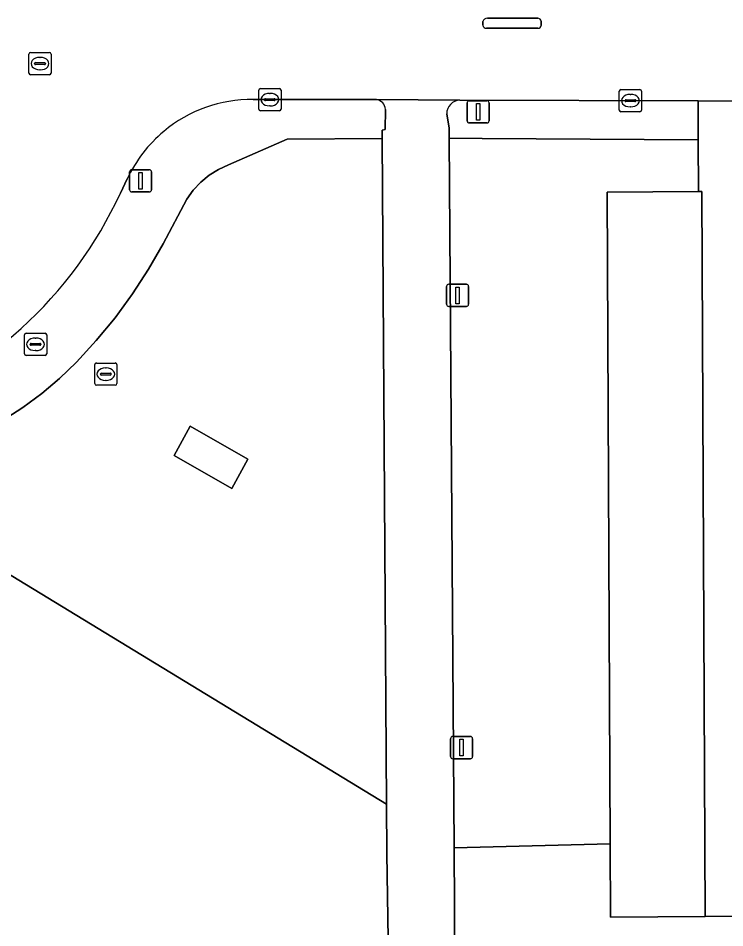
# Model space of a CAD drawing. Extents: x 161477 to 163040, y 383680 to 384871.
# Drawn here: x 162433.76 to 162465.54, y 384149.4 to 384190.29 of the extents above; entities that cross this region are included whole.
import ezdxf

# ---------------------------------------------------------------- set-up
doc = ezdxf.new("R2010")
doc.units = 0
for name, color, linetype in [('IMGEO_Fietspad_open', 7, 'Continuous'), ('IMGEO_Gemengd_bos', 7, 'Continuous'), ('IMGEO_Groenvoorziening', 7, 'Continuous'), ('IMGEO_Kolk', 7, 'Continuous'), ('IMGEO_Lichtmast', 7, 'Continuous'), ('IMGEO_Parkeervlak_open', 7, 'Continuous'), ('IMGEO_Rijbaan_lokaal_open', 7, 'Continuous'), ('IMGEO_Rioolput', 7, 'Continuous'), ('IMGEO_Verkeerseiland_open', 7, 'Continuous'), ('IMGEO_Voetpad_gesloten', 7, 'Continuous'), ('IMGEO_Voetpad_open', 7, 'Continuous')]:
    doc.layers.add(name, color=color, linetype=linetype)

msp = doc.modelspace()

# ---------------------------------------------------------------- linework, layer by layer
at = {"layer": 'IMGEO_Fietspad_open'}
for points in [[(162453.618, 384186.607), (162449.876, 384186.636)], [(162450.276, 384186.192), (162450.27, 384185.283), (162450.122, 384185.265), (162450.124, 384184.889), (162450.329, 384154.952), (162450.344, 384152.729), (162450.624, 384134.544), (162450.351, 384131.883), (162453.484, 384131.863), (162453.373, 384152.987), (162453.145, 384184.893)], [(162453.145, 384184.893), (162453.142, 384185.341), (162453.034, 384185.99)]]:
    msp.add_lwpolyline(points, dxfattribs=at)
for centre, radius, start, end in [((162449.794, 384186.16), 0.483, 3.8425, 80.189), ((162453.638, 384186.003), 0.605, 91.9352, 181.2127)]:
    msp.add_arc(centre, radius, start, end, dxfattribs=at)
at = {"layer": 'IMGEO_Gemengd_bos'}
msp.add_lwpolyline([(162518.607, 384161.721), (162512.147, 384160.095), (162495.343, 384155.866), (162488.653, 384155.572), (162488.673, 384150.055), (162484.441, 384149.998), (162464.661, 384149.9), (162460.403, 384149.884), (162460.387, 384153.173), (162453.373, 384152.987), (162453.484, 384131.863), (162453.62, 384131.84), (162500, 384141.748), (162543.951, 384150.699)], dxfattribs=at)
at = {"layer": 'IMGEO_Groenvoorziening'}
for points in [[(162430.2, 384167.193), (162450.329, 384154.952), (162450.124, 384184.889), (162445.853, 384184.856), (162443.223, 384183.696), (162442.771, 384183.496), (162442.35, 384183.237), (162441.966, 384182.925), (162441.628, 384182.565), (162441.34, 384182.163), (162440.284, 384180.151), (162439.621, 384179.004), (162438.897, 384177.895), (162438.113, 384176.828), (162437.271, 384175.805), (162436.375, 384174.83), (162435.621, 384174.093), (162434.815, 384173.414), (162433.962, 384172.795), (162427.613, 384168.697)], [(162450.344, 384152.729), (162450.329, 384154.952), (162430.2, 384167.193), (162423.686, 384161.363), (162423.619, 384153.869), (162418.419, 384153.886), (162417.087, 384153.89), (162416.837, 384153.891), (162416.843, 384152.651), (162416.87, 384146.287), (162415.691, 384137.403), (162394.498, 384137.641), (162393.903, 384138.082), (162391.599, 384139.791), (162390.839, 384143.031), (162390.407, 384152.435), (162385.626, 384152.513), (162385.887, 384134.817), (162391.505, 384134.881), (162391.505, 384127.045), (162385.81, 384127.045), (162385.81, 384128.801), (162384.6, 384128.793), (162384.527, 384127.843)], [(162375.444, 384118.554), (162375.419, 384118.546), (162382.796, 384119.623), (162382.776, 384119.527), (162382.68, 384119.071), (162384.283, 384119.395), (162384.38, 384119.855), (162386.475, 384120.283), (162386.968, 384118.429), (162442.816, 384130.073), (162447.832, 384131.578), (162450.351, 384131.883), (162450.624, 384134.544), (162450.344, 384152.729)]]:
    msp.add_lwpolyline(points, dxfattribs=at)
for points in [[(162464.361, 384182.493), (162464.342, 384184.824), (162454.618, 384184.884), (162453.145, 384184.893), (162453.373, 384152.987), (162460.387, 384153.173), (162460.245, 384182.475)], [(162441.488, 384171.949), (162444.086, 384170.466), (162443.367, 384169.153), (162440.77, 384170.634)]]:
    msp.add_lwpolyline(points, close=True, dxfattribs=at)
at = {"layer": 'IMGEO_Kolk'}
for p, q in [((162444.578, 384186.203), (162444.578, 384187.055)), ((162444.653, 384187.129), (162445.505, 384187.129)), ((162445.579, 384187.055), (162445.579, 384186.203)), ((162460.792, 384186.159), (162460.792, 384187.011)), ((162460.867, 384187.085), (162461.719, 384187.085)), ((162461.793, 384187.011), (162461.793, 384186.159)), ((162444.837, 384186.623), (162444.837, 384186.635)), ((162445.275, 384186.586), (162444.877, 384186.586)), ((162444.88, 384186.672), (162445.278, 384186.672)), ((162445.066, 384186.909), (162445.091, 384186.909)), ((162445.321, 384186.635), (162445.321, 384186.623)), ((162461.051, 384186.579), (162461.051, 384186.591)), ((162461.094, 384186.628), (162461.492, 384186.628)), ((162461.28, 384186.865), (162461.305, 384186.865)), ((162461.535, 384186.591), (162461.535, 384186.579)), ((162445.089, 384186.349), (162445.064, 384186.349)), ((162461.489, 384186.542), (162461.091, 384186.542)), ((162461.303, 384186.305), (162461.278, 384186.305)), ((162445.505, 384186.129), (162444.653, 384186.129)), ((162461.719, 384186.085), (162460.867, 384186.085))]:
    msp.add_line(p, q, dxfattribs=at)
for points in [[(162444.578, 384186.203), (162444.578, 384187.055)], [(162444.653, 384187.129), (162445.505, 384187.129)], [(162445.579, 384187.055), (162445.579, 384186.203)], [(162460.792, 384186.159), (162460.792, 384187.011)], [(162460.867, 384187.085), (162461.719, 384187.085)], [(162461.793, 384187.011), (162461.793, 384186.159)], [(162445.505, 384186.129), (162444.653, 384186.129)], [(162461.719, 384186.085), (162460.867, 384186.085)]]:
    msp.add_lwpolyline(points, dxfattribs=at)
for centre, radius, start, end in [((162444.655, 384187.053), 0.0765, 91.552, 178.448), ((162444.655, 384187.053), 0.0765, 91.552, 178.448), ((162445.503, 384187.053), 0.0765, 1.552, 88.448), ((162445.503, 384187.053), 0.0765, 1.552, 88.448), ((162460.869, 384187.009), 0.0765, 91.552, 178.448), ((162460.869, 384187.009), 0.0765, 91.552, 178.448), ((162461.717, 384187.009), 0.0765, 1.552, 88.448), ((162461.717, 384187.009), 0.0765, 1.552, 88.448), ((162444.877, 384186.632), 0.0403, 85.8775, 175.7526), ((162444.874, 384186.622), 0.0366, 178.938, 274.7102), ((162445.278, 384186.629), 0.043, 264.8664, 352.4533), ((162445.282, 384186.634), 0.0386, 1.7309, 96.639), ((162461.091, 384186.588), 0.0403, 85.8775, 175.7526), ((162461.496, 384186.59), 0.0386, 1.7309, 96.639), ((162444.655, 384186.205), 0.0765, 181.552, 268.448), ((162444.655, 384186.205), 0.0765, 181.552, 268.448), ((162445.503, 384186.205), 0.0765, 271.552, 358.448), ((162445.503, 384186.205), 0.0765, 271.552, 358.448), ((162461.088, 384186.578), 0.0366, 178.938, 274.7102), ((162461.492, 384186.585), 0.043, 264.8664, 352.4533), ((162460.869, 384186.161), 0.0765, 181.552, 268.448), ((162460.869, 384186.161), 0.0765, 181.552, 268.448), ((162461.717, 384186.161), 0.0765, 271.552, 358.448), ((162461.717, 384186.161), 0.0765, 271.552, 358.448)]:
    msp.add_arc(centre, radius, start, end, dxfattribs=at)
for centre, major_axis, ratio, start_param, end_param in [((162445.065, 384186.629), (-0.387, 0.002), 0.722429, 4.712389, 7.853982), ((162445.09, 384186.629), (-0.39, 0.002), 0.717154, 1.570796, 4.712389), ((162461.279, 384186.585), (-0.387, 0.002), 0.722429, 4.712389, 7.853982), ((162461.304, 384186.585), (-0.39, 0.002), 0.717154, 1.570796, 4.712389)]:
    msp.add_ellipse(centre, major_axis=major_axis, ratio=ratio, start_param=start_param, end_param=end_param, dxfattribs=at)
at = {"layer": 'IMGEO_Lichtmast'}
for p, q in [((162453.945, 384185.68), (162453.945, 384186.48)), ((162453.945, 384186.48), (162453.945, 384185.68)), ((162454.045, 384186.58), (162454.835, 384186.58)), ((162454.835, 384186.58), (162454.045, 384186.58)), ((162454.935, 384186.48), (162454.935, 384185.68)), ((162454.935, 384185.68), (162454.935, 384186.48)), ((162454.835, 384185.58), (162454.045, 384185.58)), ((162454.045, 384185.58), (162454.835, 384185.58)), ((162438.765, 384182.58), (162438.765, 384183.38)), ((162438.765, 384183.38), (162438.765, 384182.58)), ((162438.865, 384183.48), (162439.655, 384183.48)), ((162439.655, 384183.48), (162438.865, 384183.48)), ((162439.755, 384183.38), (162439.755, 384182.58)), ((162439.755, 384182.58), (162439.755, 384183.38)), ((162439.655, 384182.48), (162438.865, 384182.48)), ((162438.865, 384182.48), (162439.655, 384182.48)), ((162453.025, 384177.43), (162453.025, 384178.23)), ((162453.025, 384178.23), (162453.025, 384177.43)), ((162453.125, 384178.33), (162453.915, 384178.33)), ((162453.915, 384178.33), (162453.125, 384178.33)), ((162454.015, 384178.23), (162454.015, 384177.43)), ((162454.015, 384177.43), (162454.015, 384178.23)), ((162453.915, 384177.33), (162453.125, 384177.33)), ((162453.125, 384177.33), (162453.915, 384177.33)), ((162453.305, 384158), (162454.095, 384158)), ((162454.095, 384158), (162453.305, 384158)), ((162453.205, 384157.1), (162453.205, 384157.9)), ((162453.205, 384157.9), (162453.205, 384157.1)), ((162454.195, 384157.9), (162454.195, 384157.1)), ((162454.195, 384157.1), (162454.195, 384157.9)), ((162454.095, 384157), (162453.305, 384157)), ((162453.305, 384157), (162454.095, 384157))]:
    msp.add_line(p, q, dxfattribs=at)
for points in [[(162454.365, 384186.455), (162454.515, 384186.455), (162454.515, 384185.705), (162454.365, 384185.705), (162454.365, 384186.455)], [(162439.185, 384183.355), (162439.335, 384183.355), (162439.335, 384182.605), (162439.185, 384182.605), (162439.185, 384183.355)], [(162453.445, 384178.205), (162453.595, 384178.205), (162453.595, 384177.455), (162453.445, 384177.455), (162453.445, 384178.205)], [(162453.625, 384157.875), (162453.775, 384157.875), (162453.775, 384157.125), (162453.625, 384157.125), (162453.625, 384157.875)]]:
    msp.add_lwpolyline(points, dxfattribs=at)
for centre, start, end in [((162454.045, 384186.48), 90, 180), ((162454.045, 384186.48), 90, 180), ((162454.835, 384186.48), 0, 90), ((162454.835, 384186.48), 360, 90), ((162454.045, 384185.68), 180, 270), ((162454.045, 384185.68), 180, 270), ((162454.835, 384185.68), 270, 0), ((162454.835, 384185.68), 270, 0), ((162438.865, 384183.38), 90, 180), ((162438.865, 384183.38), 90, 180), ((162439.655, 384183.38), 0, 90), ((162439.655, 384183.38), 360, 90), ((162438.865, 384182.58), 180, 270), ((162438.865, 384182.58), 180, 270), ((162439.655, 384182.58), 270, 0), ((162439.655, 384182.58), 270, 0), ((162453.125, 384178.23), 90, 180), ((162453.125, 384178.23), 90, 180), ((162453.915, 384178.23), 0, 90), ((162453.915, 384178.23), 360, 90), ((162453.125, 384177.43), 180, 270), ((162453.125, 384177.43), 180, 270), ((162453.915, 384177.43), 270, 0), ((162453.915, 384177.43), 270, 0), ((162453.305, 384157.9), 90, 180), ((162453.305, 384157.9), 90, 180), ((162454.095, 384157.9), 0, 90), ((162454.095, 384157.9), 360, 90), ((162453.305, 384157.1), 180, 270), ((162453.305, 384157.1), 180, 270), ((162454.095, 384157.1), 270, 0), ((162454.095, 384157.1), 270, 0)]:
    msp.add_arc(centre, 0.1, start, end, dxfattribs=at)
at = {"layer": 'IMGEO_Parkeervlak_open'}
msp.add_lwpolyline([(162464.361, 384182.493), (162460.245, 384182.475), (162460.387, 384153.173), (162460.403, 384149.884), (162464.661, 384149.9), (162464.506, 384182.495)], close=True, dxfattribs=at)
at = {"layer": 'IMGEO_Rijbaan_lokaal_open'}
for points in [[(162454.858, 384190.291), (162457.124, 384190.291)], [(162454.656, 384189.971), (162454.656, 384190.147)], [(162457.274, 384190.153), (162457.278, 384190.096), (162457.278, 384189.99), (162457.276, 384189.968)], [(162457.129, 384189.836), (162454.819, 384189.836)], [(162444.325, 384186.638), (162445.079, 384186.63), (162449.876, 384186.636), (162453.618, 384186.607), (162464.346, 384186.573), (162469.376, 384186.557), (162477.492, 384186.532), (162479.371, 384186.536), (162481.508, 384186.54), (162483.146, 384186.508), (162484.406, 384186.505), (162490.736, 384186.488), (162500, 384186.441), (162502.267, 384186.429), (162505.477, 384186.423), (162507.542, 384186.406)], [(162438.355, 384182.429), (162438.665, 384183.063)]]:
    msp.add_lwpolyline(points, dxfattribs=at)
msp.add_lwpolyline([(162469.415, 384182.429), (162469.392, 384184.787), (162469.378, 384186.371), (162469.376, 384186.557), (162464.346, 384186.573), (162464.345, 384186.375), (162464.342, 384184.824), (162464.361, 384182.493), (162464.506, 384182.495), (162464.661, 384149.9), (162484.441, 384149.998), (162484.294, 384182.514), (162484.438, 384182.517), (162484.442, 384184.781), (162484.41, 384186.313), (162484.406, 384186.505), (162483.146, 384186.508), (162481.508, 384186.54), (162479.371, 384186.536), (162479.372, 384186.329), (162479.379, 384184.783), (162479.399, 384182.495), (162479.536, 384155.016), (162469.56, 384154.931)], close=True, dxfattribs=at)
for centre, radius, start, end in [((162454.844, 384190.097), 0.194, 85.8369, 165.1311), ((162457.129, 384190.146), 0.145, 2.8101, 91.9618), ((162454.814, 384189.996), 0.16, 188.9562, 271.7793), ((162457.148, 384189.963), 0.128, 261.5822, 2.2629), ((162444.254, 384180.491), 6.147, 89.3357, 129.9304), ((162444.245, 384180.484), 6.147, 129.8264, 155.1943), ((162421.256, 384190.29), 18.82, 289.0875, 335.3107)]:
    msp.add_arc(centre, radius, start, end, dxfattribs=at)
at = {"layer": 'IMGEO_Rioolput'}
for p, q in [((162434.239, 384187.824), (162434.239, 384188.676)), ((162434.314, 384188.75), (162435.166, 384188.75)), ((162435.24, 384188.676), (162435.24, 384187.824)), ((162434.498, 384188.244), (162434.498, 384188.256)), ((162434.541, 384188.293), (162434.939, 384188.293)), ((162434.727, 384188.53), (162434.752, 384188.53)), ((162434.982, 384188.256), (162434.982, 384188.244)), ((162434.936, 384188.207), (162434.538, 384188.207)), ((162434.75, 384187.97), (162434.725, 384187.97)), ((162435.166, 384187.75), (162434.314, 384187.75)), ((162434.039, 384175.204), (162434.039, 384176.056)), ((162434.114, 384176.13), (162434.966, 384176.13)), ((162435.04, 384176.056), (162435.04, 384175.204)), ((162434.298, 384175.624), (162434.298, 384175.636)), ((162434.736, 384175.587), (162434.338, 384175.587)), ((162434.341, 384175.673), (162434.739, 384175.673)), ((162434.527, 384175.91), (162434.552, 384175.91)), ((162434.782, 384175.636), (162434.782, 384175.624)), ((162434.55, 384175.35), (162434.525, 384175.35)), ((162434.966, 384175.13), (162434.114, 384175.13)), ((162437.274, 384174.79), (162438.126, 384174.79)), ((162437.199, 384173.864), (162437.199, 384174.716)), ((162437.501, 384174.333), (162437.899, 384174.333)), ((162437.687, 384174.57), (162437.712, 384174.57)), ((162438.2, 384174.716), (162438.2, 384173.864)), ((162437.458, 384174.284), (162437.458, 384174.296)), ((162437.896, 384174.247), (162437.498, 384174.247)), ((162437.71, 384174.01), (162437.685, 384174.01)), ((162437.942, 384174.296), (162437.942, 384174.284)), ((162438.126, 384173.79), (162437.274, 384173.79))]:
    msp.add_line(p, q, dxfattribs=at)
for points in [[(162434.239, 384187.824), (162434.239, 384188.676)], [(162434.314, 384188.75), (162435.166, 384188.75)], [(162435.24, 384188.676), (162435.24, 384187.824)], [(162435.166, 384187.75), (162434.314, 384187.75)], [(162434.039, 384175.204), (162434.039, 384176.056)], [(162434.114, 384176.13), (162434.966, 384176.13)], [(162435.04, 384176.056), (162435.04, 384175.204)], [(162434.966, 384175.13), (162434.114, 384175.13)], [(162437.274, 384174.79), (162438.126, 384174.79)], [(162437.199, 384173.864), (162437.199, 384174.716)], [(162438.2, 384174.716), (162438.2, 384173.864)], [(162438.126, 384173.79), (162437.274, 384173.79)]]:
    msp.add_lwpolyline(points, dxfattribs=at)
for centre, radius, start, end in [((162434.316, 384188.674), 0.0765, 91.552, 178.448), ((162434.316, 384188.674), 0.0765, 91.552, 178.448), ((162435.164, 384188.674), 0.0765, 1.552, 88.448), ((162435.164, 384188.674), 0.0765, 1.552, 88.448), ((162434.538, 384188.253), 0.0403, 85.8775, 175.7526), ((162434.535, 384188.243), 0.0366, 178.938, 274.7102), ((162434.939, 384188.25), 0.043, 264.8664, 352.4533), ((162434.943, 384188.255), 0.0386, 1.7309, 96.639), ((162434.316, 384187.826), 0.0765, 181.552, 268.448), ((162434.316, 384187.826), 0.0765, 181.552, 268.448), ((162435.164, 384187.826), 0.0765, 271.552, 358.448), ((162435.164, 384187.826), 0.0765, 271.552, 358.448), ((162434.116, 384176.054), 0.0765, 91.552, 178.448), ((162434.116, 384176.054), 0.0765, 91.552, 178.448), ((162434.964, 384176.054), 0.0765, 1.552, 88.448), ((162434.964, 384176.054), 0.0765, 1.552, 88.448), ((162434.338, 384175.633), 0.0403, 85.8775, 175.7526), ((162434.335, 384175.623), 0.0366, 178.938, 274.7102), ((162434.739, 384175.63), 0.043, 264.8664, 352.4533), ((162434.743, 384175.635), 0.0386, 1.7309, 96.639), ((162434.116, 384175.206), 0.0765, 181.552, 268.448), ((162434.116, 384175.206), 0.0765, 181.552, 268.448), ((162434.964, 384175.206), 0.0765, 271.552, 358.448), ((162434.964, 384175.206), 0.0765, 271.552, 358.448), ((162437.276, 384174.714), 0.0765, 91.552, 178.448), ((162437.276, 384174.714), 0.0765, 91.552, 178.448), ((162438.124, 384174.714), 0.0765, 1.552, 88.448), ((162438.124, 384174.714), 0.0765, 1.552, 88.448), ((162437.498, 384174.293), 0.0403, 85.8775, 175.7526), ((162437.903, 384174.295), 0.0386, 1.7309, 96.639), ((162437.495, 384174.283), 0.0366, 178.938, 274.7102), ((162437.899, 384174.29), 0.043, 264.8664, 352.4533), ((162437.276, 384173.866), 0.0765, 181.552, 268.448), ((162437.276, 384173.866), 0.0765, 181.552, 268.448), ((162438.124, 384173.866), 0.0765, 271.552, 358.448), ((162438.124, 384173.866), 0.0765, 271.552, 358.448)]:
    msp.add_arc(centre, radius, start, end, dxfattribs=at)
for centre, major_axis, ratio, start_param, end_param in [((162434.726, 384188.25), (-0.387, 0.002), 0.722429, 4.712389, 7.853982), ((162434.751, 384188.25), (-0.39, 0.002), 0.717154, 1.570796, 4.712389), ((162434.526, 384175.63), (-0.387, 0.002), 0.722429, 4.712389, 7.853982), ((162434.551, 384175.63), (-0.39, 0.002), 0.717154, 1.570796, 4.712389), ((162437.686, 384174.29), (-0.387, 0.002), 0.722429, 4.712389, 7.853982), ((162437.711, 384174.29), (-0.39, 0.002), 0.717154, 1.570796, 4.712389)]:
    msp.add_ellipse(centre, major_axis=major_axis, ratio=ratio, start_param=start_param, end_param=end_param, dxfattribs=at)
at = {"layer": 'IMGEO_Verkeerseiland_open'}
for points in [[(162457.124, 384190.291), (162454.858, 384190.291)], [(162454.656, 384190.147), (162454.656, 384189.971)], [(162457.276, 384189.968), (162457.278, 384189.99), (162457.278, 384190.096), (162457.274, 384190.153)], [(162454.819, 384189.836), (162457.129, 384189.836)]]:
    msp.add_lwpolyline(points, dxfattribs=at)
for centre, radius, start, end in [((162454.844, 384190.097), 0.194, 85.8369, 165.1311), ((162457.129, 384190.146), 0.145, 2.8101, 91.9618), ((162454.814, 384189.996), 0.16, 188.9562, 271.7793), ((162457.148, 384189.963), 0.128, 261.5822, 2.2629)]:
    msp.add_arc(centre, radius, start, end, dxfattribs=at)
at = {"layer": 'IMGEO_Voetpad_gesloten'}
msp.add_lwpolyline([(162441.488, 384171.949), (162440.77, 384170.634), (162443.367, 384169.153), (162444.086, 384170.466)], close=True, dxfattribs=at)
at = {"layer": 'IMGEO_Voetpad_open'}
for points in [[(162449.876, 384186.636), (162445.079, 384186.63), (162444.325, 384186.638)], [(162464.346, 384186.573), (162453.618, 384186.607)], [(162433.962, 384172.795), (162434.815, 384173.414), (162435.621, 384174.093), (162436.375, 384174.83), (162437.271, 384175.805), (162438.113, 384176.828), (162438.897, 384177.895), (162439.621, 384179.004), (162440.284, 384180.151), (162441.34, 384182.163), (162441.628, 384182.565), (162441.966, 384182.925), (162442.35, 384183.237), (162442.771, 384183.496), (162443.223, 384183.696), (162445.853, 384184.856), (162450.124, 384184.889), (162450.122, 384185.265), (162450.27, 384185.283), (162450.276, 384186.192)], [(162453.034, 384185.99), (162453.142, 384185.341), (162453.145, 384184.893), (162454.618, 384184.884), (162464.342, 384184.824), (162464.345, 384186.375), (162464.346, 384186.573)], [(162438.665, 384183.063), (162438.355, 384182.429)], [(162384.89, 384168.677), (162392.041, 384168.641), (162393.053, 384168.636), (162393.189, 384168.635), (162398.262, 384168.611), (162400.977, 384168.63), (162413.383, 384168.63), (162417.548, 384168.644), (162427.405, 384168.602), (162427.613, 384168.697), (162433.962, 384172.795)]]:
    msp.add_lwpolyline(points, dxfattribs=at)
for centre, radius, start, end in [((162444.254, 384180.491), 6.147, 89.3357, 129.9304), ((162449.794, 384186.16), 0.483, 3.8425, 80.189), ((162453.638, 384186.003), 0.605, 91.9352, 181.2127), ((162444.245, 384180.484), 6.147, 129.8264, 155.1943), ((162421.256, 384190.29), 18.82, 289.0875, 335.3107)]:
    msp.add_arc(centre, radius, start, end, dxfattribs=at)

doc.saveas('drawing.dxf')
